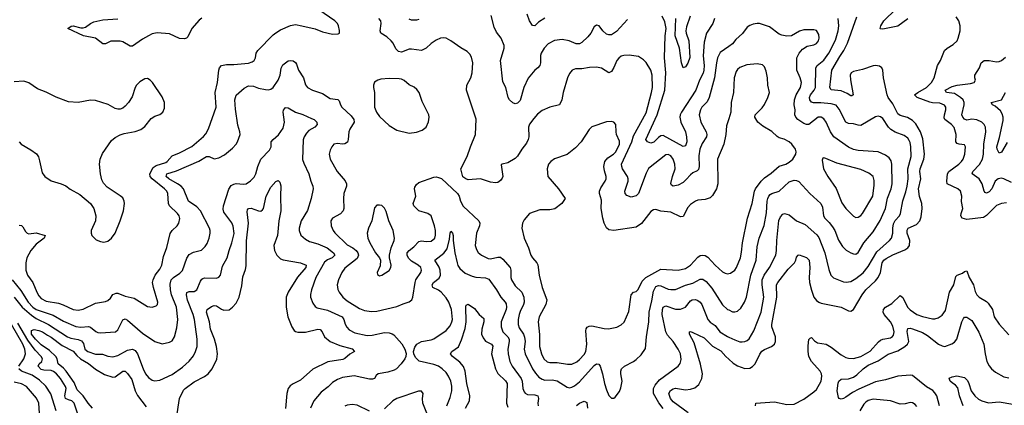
# Model space of a CAD drawing. Header units: inches. Extents: x 1682530 to 1839546, y 640742 to 791647.
# Tile 877 of 923: x 1794256 to 1802233, y 762054 to 765180. Entities that reach past the tile are written whole.
import ezdxf

# ---------------------------------------------------------------- set-up
doc = ezdxf.new("R2010")
doc.units = ezdxf.units.IN
doc.header["$MEASUREMENT"] = 0
doc.layers.add('B7796', color=7, linetype='Continuous')
doc.layers.add('B8706', color=7, linetype='Continuous')

msp = doc.modelspace()

# ---------------------------------------------------------------- linework, layer by layer
at = {"layer": 'B7796', "color": 5}
for points, elevation in [([(1794250, 763515.5), (1794270, 763511.1), (1794281.2, 763501.2), (1794303, 763463), (1794315.6, 763450), (1794330, 763445.1), (1794390, 763451.6), (1794461.5, 763430), (1794453.5, 763410), (1794390, 763359.9), (1794345, 763310), (1794313.2, 763250), (1794304.8, 763210), (1794306.4, 763150), (1794318.2, 763110), (1794362.6, 763050), (1794393.8, 762970), (1794410, 762941.3), (1794430, 762919), (1794470, 762898.1), (1794570, 762882.2), (1794608.8, 762868.8), (1794690, 762830.2), (1794730, 762824.6), (1794770, 762833.6), (1794870, 762880.7), (1794950, 762896.5), (1794970, 762904.7), (1794990, 762922.6), (1795010, 762952.9), (1795035.9, 762964.1), (1795050, 762963), (1795110, 762939.8), (1795182.3, 762922.3), (1795290, 762854.3), (1795330, 762848.9), (1795360.8, 762859.2), (1795372.8, 762870), (1795376, 762890), (1795338.6, 763010), (1795332.2, 763050), (1795336.2, 763070), (1795353.5, 763110), (1795390, 763156.5), (1795406.3, 763190), (1795419.5, 763260.5), (1795447.1, 763332.8), (1795473.5, 763446.5), (1795490, 763470.4), (1795530.8, 763509.2), (1795546.3, 763530), (1795552.1, 763567.9), (1795547.2, 763590), (1795534.7, 763610), (1795469, 763670), (1795461.7, 763690), (1795456.5, 763770), (1795447.3, 763790), (1795428.8, 763810), (1795329.9, 763889.9), (1795313.6, 763910), (1795311.1, 763930), (1795337.7, 763982.3), (1795361.3, 763998.7), (1795438.3, 764021.7), (1795451.3, 764030), (1795490, 764077.3), (1795550, 764100.2), (1795650, 764152.6), (1795746.1, 764233.9), (1795764.9, 764255.1), (1795784.5, 764295.5), (1795847.2, 764470), (1795838, 764590), (1795857.1, 764670), (1795868.2, 764771.8), (1795873.8, 764790), (1795889.7, 764810), (1795930, 764816.8), (1795990, 764816.1), (1796110, 764827.6), (1796140.1, 764839.9), (1796155.1, 764850), (1796167, 764870), (1796171.5, 764910), (1796186.3, 764930), (1796310, 765056.4), (1796330, 765074), (1796370, 765097.1), (1796450, 765134.4), (1796490, 765140.4), (1796542, 765130), (1796650, 765105.5), (1796710, 765082), (1796790, 765062.8), (1796835.3, 765064.7), (1796846, 765070), (1796848, 765092), (1796839.5, 765130), (1796829.3, 765150), (1796809.2, 765170), (1796637.2, 765290)], 780), ([(1795730, 765192.4), (1795710, 765176.4), (1795651.3, 765110), (1795617.6, 765042.4), (1795608.4, 765031.6), (1795590, 765023.8), (1795550, 765027.3), (1795470, 765064.6), (1795370, 765073.3), (1795330, 765064.9), (1795299, 765050), (1795250, 765021.2), (1795170, 764964.4), (1795150, 764965.9), (1795090, 765001.1), (1795070, 765007.2), (1794992.8, 765007.2), (1794950, 764984.5), (1794930, 764984.8), (1794870.5, 765030.5), (1794773.6, 765050), (1794646, 765110), (1794673.4, 765126.6), (1794690, 765130.2), (1794750, 765114.2), (1794770, 765113.4), (1794790, 765119.6), (1794829.3, 765150.7), (1794857.6, 765162.4), (1794930, 765178.6), (1795050, 765186)], 780), ([(1800000, 764963.7), (1799930, 764913.1), (1799910, 764871.8), (1799900.1, 764830), (1799885.9, 764710), (1799841.3, 764550), (1799824.9, 764515.1), (1799783.2, 764470), (1799771.4, 764450), (1799760.2, 764410), (1799774.7, 764350), (1799817.1, 764270), (1799822, 764250), (1799819.2, 764230), (1799784, 764176), (1799764.8, 764130), (1799756.7, 764076.7), (1799760.6, 763990), (1799755, 763965), (1799745.7, 763954.3), (1799710, 763938.4), (1799690, 763922.8), (1799656.4, 763883.6), (1799630, 763860.8), (1799590, 763839.7), (1799549, 763830), (1799537.6, 763837.6), (1799531.5, 763851.5), (1799544.9, 763910), (1799565, 763970), (1799563.7, 764010), (1799550, 764049.6), (1799530, 764076.4), (1799510, 764088.5), (1799490, 764084.4), (1799350, 763974), (1799330, 763936.2), (1799267.9, 763772.1), (1799250, 763751.1), (1799210, 763742.7), (1799175.8, 763755.8), (1799160.5, 763770), (1799158.2, 763790), (1799184.8, 763870), (1799184.8, 763890), (1799178.9, 763910), (1799140.7, 763970), (1799133, 763990), (1799132.3, 764010), (1799214.8, 764190), (1799230, 764239), (1799330, 764424.9), (1799375.8, 764590), (1799381.3, 764630), (1799379.2, 764730), (1799369.8, 764770), (1799330, 764833.7), (1799310, 764854.8), (1799270, 764883.1), (1799192.8, 764892.8), (1799150, 764889.8), (1799130, 764883.5), (1799110, 764869.7), (1799093.4, 764850), (1799070, 764792), (1799050, 764759.5), (1799030, 764749.2), (1798970, 764786), (1798930, 764794.3), (1798872.8, 764792.8), (1798810, 764782.2), (1798758.2, 764781.8), (1798732.7, 764770), (1798710, 764742.9), (1798694.9, 764710), (1798659.2, 764590), (1798647, 764530), (1798630.3, 764489.7), (1798550, 764471.2), (1798490, 764444.7), (1798450, 764415.1), (1798420.3, 764379.7), (1798386.3, 764333.7), (1798378.8, 764310), (1798381, 764230), (1798376, 764210), (1798360.8, 764179.2), (1798323.2, 764130), (1798290, 764074), (1798270, 764055.1), (1798210, 764018.9), (1798164.7, 764010), (1798156.8, 764003.2), (1798170.2, 763910), (1798165.4, 763894.6), (1798150, 763876.2), (1798130, 763860.5), (1798110, 763856.3), (1798070, 763864.2), (1797990, 763889.3), (1797890, 763881.2), (1797869.3, 763889.3), (1797846, 763906), (1797829.3, 763970), (1797880.7, 764070), (1797907.6, 764150), (1797949.6, 764250.3), (1797952.9, 764372.9), (1797875.8, 764610), (1797879.5, 764650), (1797911.2, 764708.8), (1797921.3, 764750), (1797928, 764830), (1797916.6, 764876.6), (1797901.7, 764901.7), (1797881.7, 764921.7), (1797830, 764952), (1797749.3, 765010), (1797710, 765029.6), (1797690, 765032.8), (1797664.7, 765030), (1797630, 765014), (1797590, 764987), (1797550, 764949.5), (1797510, 764931.6), (1797430, 764942.6), (1797410, 764940.4), (1797350, 764916.4), (1797323.6, 764923.6), (1797303.2, 764943.2), (1797280.9, 764990), (1797265.7, 765010), (1797230, 765042.3), (1797182.4, 765070), (1797175.6, 765090), (1797185.1, 765150), (1797182, 765170), (1797164.7, 765190)], 760), ([(1799179, 765181), (1799090, 765085.1), (1799050, 765058), (1799030, 765056.3), (1799010, 765063.5), (1798980.5, 765090), (1798950, 765129.2), (1798930, 765136), (1798910, 765121.2), (1798883.7, 765070), (1798859.1, 765040.9), (1798810, 764996), (1798790, 764985.8), (1798764.5, 764984.5), (1798706.6, 765010), (1798650, 765019.1), (1798589.6, 765010.4), (1798536.2, 764983.8), (1798505.2, 764950), (1798481, 764910), (1798475.5, 764890), (1798474.5, 764830), (1798470.2, 764809.8), (1798453.7, 764790), (1798428.7, 764771.3), (1798374.7, 764705.3), (1798339.1, 764630), (1798310, 764525.1), (1798290, 764502.4), (1798270, 764497), (1798250, 764505.2), (1798223.6, 764530), (1798214.3, 764550), (1798193.7, 764630), (1798170, 764676), (1798150.8, 764850), (1798181.4, 764950), (1798180.9, 764970), (1798157.2, 765030), (1798119.6, 765079.5), (1798098.8, 765118.8), (1798074.7, 765214.7)], 740), ([(1798510, 765193), (1798459.9, 765160.1), (1798430, 765131.8), (1798410, 765132), (1798385.4, 765170), (1798366, 765226)], 720), ([(1799885.8, 765190), (1799871.3, 765150), (1799821.3, 765070), (1799801.7, 764998.3), (1799792.6, 764887.4), (1799801.7, 764810), (1799799.7, 764770), (1799792.6, 764747.4), (1799762.9, 764690), (1799734, 764610), (1799618.1, 764430), (1799607.6, 764410), (1799603.6, 764390), (1799611.1, 764350), (1799651, 764270), (1799659.2, 764230), (1799660.1, 764190), (1799653.9, 764166.1), (1799650, 764156.9), (1799630, 764151), (1799470, 764241.1), (1799450, 764238.5), (1799430, 764225.8), (1799392.9, 764187.1), (1799370, 764179.7), (1799341.5, 764190), (1799329.9, 764210), (1799421.4, 764410), (1799482.2, 764610), (1799491.6, 764750), (1799479.8, 764870), (1799485.4, 765050), (1799492, 765110), (1799483, 765163), (1799462, 765210)], 740), ([(1799688.7, 765210), (1799657, 765123), (1799652.4, 765090), (1799654.8, 765070), (1799676.4, 765010), (1799686.4, 764873.6), (1799670, 764826.6), (1799650, 764799.3), (1799630, 764789), (1799616.3, 764830), (1799602.3, 764950), (1799566.3, 765050), (1799571.1, 765190)], 720), ([(1797490, 765182.3), (1797470, 765177), (1797430, 765176.8), (1797410, 765183.5)], 740), ([(1794194, 763070), (1794265, 762985), (1794325.2, 762890), (1794363.1, 762850), (1794390, 762831.4), (1794525.7, 762785.7), (1794610, 762736.6), (1794710, 762694), (1794750, 762688.2), (1794813.9, 762693.9), (1794830, 762688.3), (1794873.3, 762653.3), (1794890, 762644.4), (1794910, 762640.7), (1795030.7, 762649.3), (1795050, 762666.4), (1795090, 762747), (1795110, 762755.3), (1795130, 762744.9), (1795250, 762639.7), (1795350, 762570.3), (1795410, 762553.1), (1795470, 762564.9), (1795490, 762577), (1795510.6, 762609.4), (1795530, 762681), (1795538, 762750), (1795525.9, 762850), (1795486, 762950), (1795476.7, 762990), (1795475.9, 763035.9), (1795483.9, 763070), (1795501.5, 763090), (1795554.1, 763125.9), (1795573.5, 763146.5), (1795610, 763247.3), (1795630, 763275.3), (1795664, 763296), (1795727.4, 763312.6), (1795758, 763342), (1795773.4, 763366.6), (1795790.6, 763409.4), (1795799.8, 763450), (1795799.8, 763470), (1795793.8, 763490), (1795719.9, 763630), (1795690, 763662.4), (1795622, 763710), (1795582.9, 763810), (1795563.5, 763830), (1795534.5, 763850), (1795463.2, 763890), (1795443.4, 763910), (1795448.7, 763930), (1795524.9, 763955.1), (1795708, 764032), (1795770, 764070.2), (1795790.8, 764070.8), (1795830, 764051.7), (1795870, 764060.3), (1795914.5, 764085.5), (1795980.6, 764139.4), (1796009.6, 764170), (1796021.6, 764190), (1796041.6, 764250), (1796040.5, 764270), (1796024.3, 764324.3), (1796005.4, 764454.6), (1795999.9, 764530), (1796010.5, 764569.5), (1796074.7, 764625.3), (1796110, 764644.7), (1796150, 764642), (1796190, 764625.3), (1796246.6, 764613.4), (1796270, 764611.3), (1796290, 764615.8), (1796310, 764630.3), (1796350.6, 764690), (1796366.3, 764730), (1796373.7, 764786.3), (1796386.3, 764813.7), (1796430, 764847), (1796450, 764850.3), (1796470, 764845.7), (1796490, 764834), (1796499.1, 764819.1), (1796514.9, 764770), (1796554.4, 764710), (1796571.2, 764651.2), (1796586.4, 764630), (1796627.6, 764607.6), (1796710, 764581.3), (1796770, 764542.3), (1796834.4, 764534.4), (1796843.7, 764523.7), (1796854.3, 764490), (1796866.3, 764470), (1796941.5, 764401.5), (1796963.9, 764370), (1796966.7, 764350), (1796930, 764292.8), (1796921.4, 764270), (1796917.7, 764210), (1796911.8, 764188.2), (1796890, 764172.7), (1796869.8, 764169.8), (1796830, 764176.3), (1796801, 764170), (1796784, 764150), (1796770, 764122), (1796763, 764090), (1796770.7, 764050), (1796827.4, 763950), (1796893.3, 763873.3), (1796903.2, 763850), (1796902.4, 763830), (1796882.8, 763770), (1796878.9, 763730), (1796881.1, 763650), (1796875.3, 763630), (1796854.2, 763605.8), (1796788.9, 763570), (1796777.8, 763550), (1796779.7, 763510), (1796795.8, 763470), (1796810, 763452.9), (1796910, 763354.3), (1796954.4, 763330), (1796980.6, 763310), (1796995.4, 763290), (1797000.8, 763270), (1796990, 763242.8), (1796890, 763166), (1796865, 763130), (1796837.3, 763070), (1796827.9, 763030), (1796833.3, 762993.3), (1796844.9, 762970), (1796874.9, 762930), (1796910, 762901.2), (1797010, 762838.2), (1797050, 762822.2), (1797106.3, 762813.7), (1797150, 762818), (1797310, 762853.7), (1797362.3, 762877.7), (1797410, 762892.7), (1797432.7, 762910), (1797441.6, 762930), (1797459.3, 763050), (1797466.2, 763070), (1797504.5, 763130), (1797510.9, 763150), (1797504.7, 763170), (1797485.3, 763190), (1797430, 763223.4), (1797406.5, 763246.5), (1797394.7, 763270), (1797395.2, 763290), (1797410.8, 763309.2), (1797450, 763339.3), (1797490, 763383.2), (1797510, 763388.1), (1797550, 763380.7), (1797590, 763385.2), (1797618.3, 763410), (1797625.7, 763434.3), (1797625.3, 763470), (1797616.8, 763510), (1797590.4, 763590.4), (1797563.7, 763610), (1797490, 763631.5), (1797449.7, 763670), (1797444.4, 763690), (1797464, 763750), (1797455.4, 763810), (1797458, 763822), (1797470, 763844.9), (1797490, 763859.1), (1797610, 763904), (1797630, 763907.3), (1797650, 763902), (1797671.9, 763891.9), (1797802, 763770), (1797815.5, 763750), (1797826.7, 763710), (1797847.5, 763667.5), (1797974.9, 763550), (1797982.4, 763530), (1797982, 763510), (1797957.4, 763450), (1797946.9, 763350), (1797955.8, 763315.8), (1797970, 763294), (1797997.6, 763270), (1798050, 763245.2), (1798070, 763242.7), (1798130, 763255.9), (1798150, 763253.6), (1798170, 763239.5), (1798229.2, 763170), (1798235.9, 763150), (1798234, 763090), (1798240.2, 763070), (1798270, 763021.5), (1798324.4, 762970), (1798341, 762930), (1798342.7, 762890), (1798338.5, 762870), (1798310, 762813.3), (1798303, 762790), (1798294.8, 762750), (1798294.4, 762710), (1798303.1, 762683.1), (1798336.3, 762630), (1798346.2, 762606.2), (1798350.1, 762570), (1798342.7, 762510), (1798350.2, 762470), (1798409.6, 762349.7), (1798434, 762314), (1798462.6, 762282.6), (1798490, 762264.4), (1798510, 762258.1), (1798570, 762261.4), (1798610, 762253.5), (1798690, 762200.6), (1798710, 762195.6), (1798730, 762200.2), (1798750, 762211.8), (1798790, 762245.1), (1798910, 762375.5), (1798930, 762390.3), (1798947, 762387), (1798957.8, 762370), (1798978, 762310), (1798994, 762230), (1799010, 762178), (1799030, 762132), (1799050, 762112), (1799070, 762112), (1799080.4, 762119.6), (1799114.5, 762165.5), (1799125.4, 762194.6), (1799135.6, 762250), (1799125.6, 762310), (1799125.6, 762330), (1799132.3, 762350), (1799156, 762370), (1799230, 762408.4), (1799250, 762423.8), (1799290, 762463), (1799325.8, 762514.2), (1799332.7, 762610), (1799352.9, 762730), (1799354.7, 762810), (1799378.4, 762901.6), (1799390, 762979.5), (1799410, 763015.9), (1799430, 763024.2), (1799450, 763023.3), (1799510, 762996.6), (1799530, 762991.6), (1799570, 762993.2), (1799650, 763026.9), (1799710, 763043.5), (1799770, 763076.8), (1799790, 763075.4), (1799816.4, 763056.4), (1799863.2, 763003.2), (1799950, 762868.7), (1799990, 762831.7), (1800000, 762827)], 760), ([(1794252.2, 764190), (1794268.5, 764170), (1794345.7, 764125.7), (1794392, 764092), (1794407.3, 764067.3), (1794417.2, 764037.2), (1794438.2, 763938.2), (1794458.4, 763910), (1794510, 763874.3), (1794591, 763850), (1794630, 763832.7), (1794665.1, 763805.1), (1794743.4, 763763.4), (1794830, 763690.4), (1794855.6, 763650), (1794872.4, 763590), (1794870.1, 763549.9), (1794834.9, 763470), (1794834.9, 763450), (1794841.3, 763430), (1794876.4, 763396.4), (1794910, 763380.7), (1794937, 763377), (1794970, 763385.3), (1795000.2, 763410), (1795027.9, 763450), (1795069.6, 763549.6), (1795096.4, 763630), (1795105.8, 763690), (1795102.8, 763710), (1795090, 763735.1), (1795070, 763752.9), (1794963.3, 763823.3), (1794934, 763854), (1794921.8, 763881.8), (1794909.8, 763930), (1794903.1, 764010), (1794906.3, 764050), (1794925.5, 764094.5), (1795000.4, 764199.6), (1795030, 764226), (1795070, 764247.7), (1795101.5, 764258.5), (1795190, 764272.9), (1795237, 764290), (1795270, 764314.4), (1795320, 764380), (1795350, 764398.7), (1795390, 764412.4), (1795415.6, 764430), (1795430, 764462), (1795428, 764510), (1795410, 764555.1), (1795331.8, 764670), (1795312.3, 764690), (1795290, 764702.9), (1795270, 764701.6), (1795230, 764676.9), (1795202.4, 764650), (1795190.4, 764630), (1795165.7, 764554.3), (1795136.3, 764510), (1795110, 764479.3), (1795090, 764463.7), (1795070, 764455.1), (1795050, 764454.5), (1795030, 764460.7), (1794972, 764492), (1794870, 764525.7), (1794830, 764527.1), (1794730, 764507.8), (1794650, 764513.3), (1794550, 764551.1), (1794470, 764592.8), (1794400.6, 764620.6), (1794330, 764667.6), (1794290, 764682), (1794210, 764675.8)], 820), ([(1794211.2, 762931.2), (1794276.9, 762850), (1794350, 762784.2), (1794390, 762757), (1794487.9, 762707.9), (1794643.2, 762610), (1794670, 762598.9), (1794730, 762587.8), (1794757.3, 762577.3), (1794773.7, 762553.7), (1794784.2, 762510), (1794808, 762490), (1794870, 762469.4), (1794927.6, 762467.6), (1794970, 762452), (1795010, 762447.5), (1795050, 762458.9), (1795130, 762499.8), (1795170, 762509.2), (1795190, 762497.3), (1795210.2, 762470), (1795254.8, 762350), (1795276, 762310), (1795299.8, 762279.8), (1795330, 762257.3), (1795350, 762251.5), (1795390, 762256.5), (1795490, 762304), (1795575.8, 762364.2), (1795630, 762411.7), (1795664.6, 762455.4), (1795680.9, 762490), (1795692.5, 762530), (1795692.7, 762590), (1795670.6, 762749.4), (1795660.4, 762790), (1795615.1, 762904.9), (1795606.4, 762950), (1795610, 762967.3), (1795630, 762975.4), (1795670, 762977.3), (1795689.8, 762990.2), (1795720, 763060), (1795730, 763076), (1795738.7, 763081.3), (1795753.1, 763086.9), (1795850, 763084), (1795870, 763093), (1795882.4, 763110), (1795899.1, 763180.9), (1795936.9, 763250), (1795952.1, 763310), (1795975.3, 763370), (1795992.1, 763447.9), (1795985.8, 763505.8), (1795974.1, 763534.1), (1795910, 763618.5), (1795903.2, 763643.2), (1795907.4, 763670), (1795950, 763806), (1795970, 763836.9), (1795990, 763847.1), (1796010, 763852.3), (1796070, 763847.6), (1796090, 763850.3), (1796126.9, 763873.1), (1796156.6, 763903.4), (1796169.7, 763930), (1796185.3, 763990), (1796208.7, 764050), (1796278.6, 764121.4), (1796292, 764150), (1796293.3, 764190), (1796308.2, 764210), (1796352.4, 764247.6), (1796390, 764301.8), (1796400.1, 764350), (1796389.3, 764430.7), (1796393.5, 764446.5), (1796410, 764468.5), (1796430, 764464.6), (1796490, 764429.2), (1796550, 764411.1), (1796620.5, 764380.5), (1796640.7, 764370), (1796662.8, 764350), (1796664, 764344), (1796664.9, 764330), (1796648, 764310), (1796599.4, 764280.6), (1796578.7, 764261.3), (1796560.2, 764230), (1796553, 764207), (1796547.8, 764047.8), (1796557, 764017), (1796597.5, 763930), (1796614.4, 763870), (1796631.1, 763830), (1796632.3, 763810), (1796617.4, 763730), (1796587.9, 763632.1), (1796534.9, 763550), (1796519.5, 763490), (1796520.3, 763470), (1796534.3, 763434.3), (1796570, 763400.9), (1796602.8, 763382.8), (1796670, 763362.3), (1796745.5, 763330), (1796799.2, 763290), (1796808, 763270), (1796786.3, 763250), (1796750, 763232.9), (1796726, 763214), (1796656.1, 763090), (1796619.2, 762990), (1796611.5, 762951.5), (1796612.6, 762930), (1796630, 762882), (1796650, 762854.4), (1796664.7, 762844.7), (1796750, 762825.2), (1796869, 762770), (1796882.7, 762750), (1796892.4, 762712.4), (1796906.4, 762686.4), (1796925.5, 762665.5), (1796970, 762640.2), (1797070, 762620.6), (1797110, 762622.7), (1797210, 762643.2), (1797250, 762642), (1797274.2, 762634.2), (1797286, 762626), (1797351.2, 762551.2), (1797374.9, 762510), (1797385.8, 762474.2), (1797383.8, 762450), (1797376.3, 762430), (1797347, 762390), (1797309.3, 762350.7), (1797290, 762337.7), (1797237.8, 762322.2), (1797159.1, 762310), (1797144.2, 762295.8), (1797128.9, 762271.1), (1797115.3, 762264.7), (1797090, 762264.8), (1796966.7, 762293.3), (1796870, 762279.7), (1796830, 762264), (1796790, 762237.4), (1796755.8, 762204.2), (1796698.8, 762161.2), (1796639.5, 762090), (1796612.6, 762030)], 740), ([(1800000, 764375.2), (1799981.1, 764318.9), (1799975.9, 764250), (1799960.9, 764170), (1799909.2, 764050), (1799911.5, 763850), (1799902, 763810), (1799870, 763755.1), (1799850, 763736.9), (1799810, 763723.1), (1799750, 763718), (1799730, 763709.7), (1799690, 763682), (1799670, 763658.7), (1799630, 763584.7), (1799610, 763582.3), (1799530, 763618.4), (1799450, 763628.6), (1799410, 763640.5), (1799390, 763638.7), (1799370, 763625.1), (1799292.9, 763527.1), (1799250, 763496.8), (1799069, 763471), (1799030, 763476.8), (1799010, 763493), (1798990.8, 763530), (1798980.7, 763570), (1798967.4, 763650), (1798970, 763718), (1798953.3, 763770), (1798953, 763790), (1798963.3, 763816.7), (1798999.7, 763870), (1799008.2, 763890), (1799008.4, 763910), (1798993.8, 763953.8), (1798987.6, 763990), (1798996.5, 764030), (1799020.2, 764059.8), (1799066.9, 764090), (1799085.8, 764110), (1799114.5, 764170), (1799115.7, 764195.7), (1799091.2, 764250), (1799087, 764270), (1799085.2, 764330), (1799068, 764350), (1799050, 764354.5), (1799010, 764351.8), (1798890, 764312), (1798868.2, 764290), (1798805.7, 764190), (1798758.8, 764141.2), (1798691.7, 764088.3), (1798588.9, 764051.1), (1798558.8, 764030), (1798540.7, 764010), (1798530.5, 763970), (1798533.4, 763910), (1798621.3, 763810), (1798675.8, 763730), (1798648.7, 763690), (1798590, 763647), (1798550, 763638.5), (1798470, 763638.9), (1798386.8, 763610), (1798342.9, 763557.1), (1798330.3, 763529.7), (1798323.6, 763490), (1798342.3, 763410), (1798378.7, 763330), (1798398, 763270), (1798410, 763248.2), (1798446.7, 763210), (1798454, 763194), (1798465.3, 763110), (1798488.6, 763010), (1798526.5, 762910), (1798517.1, 762870), (1798463.8, 762770), (1798456.1, 762730), (1798466.6, 762626.6), (1798467.8, 762530), (1798482.8, 762470), (1798503, 762430), (1798530, 762407), (1798550, 762402), (1798610, 762400.1), (1798693.5, 762386.5), (1798730, 762387.6), (1798770, 762406.4), (1798790, 762424.2), (1798830, 762466.9), (1798842.6, 762490), (1798850.5, 762549.5), (1798843.1, 762656.9), (1798845.7, 762674.3), (1798853, 762687), (1798870, 762695.3), (1798890, 762697.8), (1798990, 762675.2), (1799025.5, 762674.5), (1799093.1, 762686.9), (1799130, 762705.3), (1799151.9, 762728.1), (1799190, 762814.8), (1799210, 762950.6), (1799229.7, 762970.3), (1799250, 762977.1), (1799267.1, 762992.9), (1799298.6, 763061.4), (1799329.9, 763090.1), (1799450, 763156.5), (1799590, 763149.3), (1799650, 763162), (1799689.7, 763190), (1799750, 763255.6), (1799770, 763267.4), (1799790, 763272.3), (1799810, 763267.7), (1799830, 763254), (1799890.1, 763190.1), (1799950, 763136.5), (1799970, 763124.7), (1799990, 763120.8), (1800000, 763122.7)], 780), ([(1795525.1, 761950), (1795551.2, 762110), (1795583.7, 762176.3), (1795595.3, 762190), (1795670, 762243.7), (1795752.2, 762287.8), (1795782.2, 762310), (1795815.3, 762350), (1795852.2, 762427.8), (1795858.9, 762470), (1795850.7, 762529.3), (1795834.9, 762590), (1795802.8, 762670), (1795793.3, 762730), (1795769.8, 762810), (1795775.4, 762830), (1795810, 762854.9), (1795830, 762862.8), (1795850, 762861.5), (1795890, 762834), (1795910, 762826.4), (1795951.5, 762828.5), (1795980.7, 762850), (1796010, 762882.4), (1796033.5, 762930), (1796056.4, 763023.6), (1796063.7, 763096.3), (1796084.6, 763155.4), (1796090, 763184.7), (1796092, 763388.1), (1796109.9, 763529.8), (1796098.2, 763621.8), (1796101, 763639), (1796109.9, 763650.1), (1796130, 763651.7), (1796190, 763630.3), (1796210, 763629.1), (1796221.5, 763638.5), (1796230, 763650.8), (1796253.6, 763750), (1796290, 763821.5), (1796330, 763867.9), (1796350, 763877.3), (1796362.8, 763862.8), (1796372, 763832), (1796368.5, 763750), (1796371.1, 763631.1), (1796354.7, 763550), (1796345.3, 763430), (1796314.6, 763350), (1796318.7, 763310), (1796339, 763270), (1796370, 763240.7), (1796390, 763233.2), (1796530, 763209.2), (1796575.5, 763190), (1796574, 763170), (1796507.5, 763092.5), (1796430.8, 762970), (1796413.7, 762930), (1796413.4, 762850), (1796427.6, 762770), (1796461.8, 762690), (1796480.5, 762660.5), (1796490, 762652.8), (1796510, 762647), (1796570, 762647.2), (1796670, 762670.2), (1796690, 762668.8), (1796707.4, 762650), (1796724.6, 762610), (1796772.1, 762572.1), (1796850, 762538.7), (1796950, 762511.8), (1796968, 762490), (1796930, 762467.8), (1796890, 762432.8), (1796875, 762425), (1796752.8, 762407.2), (1796630, 762347.4), (1796530, 762256.5), (1796470, 762228.6), (1796447.1, 762212.9), (1796430.2, 762189.8), (1796419.7, 762150), (1796407.9, 762027.9)], 720), ([(1797715, 762050), (1797742.3, 762117.7), (1797755.8, 762170), (1797756.3, 762210), (1797750, 762249.3), (1797730.6, 762290.6), (1797710, 762320.7), (1797679.6, 762350), (1797648, 762370), (1797610, 762384.9), (1797492.7, 762412.7), (1797462.2, 762442.2), (1797449.5, 762470), (1797447.3, 762490), (1797455.8, 762524.2), (1797474, 762550), (1797510, 762571.2), (1797590, 762584.1), (1797610, 762593.2), (1797710, 762660.3), (1797742.5, 762697.5), (1797758.1, 762730), (1797761.7, 762750), (1797753.8, 762830), (1797732.7, 762890), (1797710, 762925.7), (1797670, 762972.2), (1797650, 762988.5), (1797602.4, 763010), (1797598.3, 763030), (1797609.5, 763050.5), (1797654.5, 763085.5), (1797665.5, 763110), (1797662.5, 763150), (1797655, 763175), (1797618.4, 763230), (1797692.5, 763287.5), (1797717.7, 763322.3), (1797738.8, 763401.2), (1797742, 763450), (1797750, 763464.4), (1797763.1, 763450), (1797768.2, 763430), (1797767, 763390), (1797781.5, 763290), (1797799.4, 763210), (1797806.6, 763186.6), (1797822.5, 763162.5), (1797865.8, 763125.8), (1797920.4, 763100.4), (1797950, 763092.3), (1798030, 763088), (1798056, 763076), (1798119.3, 762990), (1798154.2, 762930), (1798189.3, 762890), (1798196, 762876), (1798199.8, 762850), (1798196.6, 762830), (1798157.7, 762730), (1798155.5, 762690), (1798169.3, 762650), (1798210.1, 762610), (1798221.6, 762590), (1798222.1, 762570), (1798210.1, 762510), (1798213.6, 762470), (1798227, 762410), (1798245.7, 762370), (1798318.9, 762270), (1798326.9, 762250), (1798331.7, 762190), (1798342.4, 762162.4), (1798351.5, 762151.5), (1798370, 762141.5), (1798430, 762139), (1798452.8, 762130), (1798460.2, 762110), (1798454.5, 762070), (1798456.2, 762050)], 740), ([(1799468.1, 762028.1), (1799432.8, 762072.8), (1799390.5, 762150), (1799390.5, 762190), (1799403.4, 762216.6), (1799439.6, 762260.4), (1799589.7, 762370), (1799607.3, 762392.7), (1799614.6, 762425.4), (1799608.4, 762470), (1799590.9, 762510), (1799548.8, 762570), (1799503.1, 762623.1), (1799491.2, 762650), (1799461.7, 762790), (1799463.2, 762830), (1799470, 762850.3), (1799490, 762859.1), (1799570, 762834.1), (1799610, 762832.3), (1799649.9, 762850.1), (1799690, 762901.7), (1799704.5, 762910), (1799730, 762911.3), (1799750, 762904.4), (1799770, 762888.9), (1799782.6, 762870), (1799831.1, 762750), (1799848.5, 762728.5), (1799890, 762701.1), (1799929.1, 762649.1), (1799990, 762610.9), (1800000, 762606.4)], 740), ([(1797866.4, 762030), (1797899.5, 762090), (1797903.7, 762130), (1797879.2, 762230), (1797864.2, 762330), (1797850, 762368.4), (1797822.4, 762402.4), (1797761.7, 762450), (1797747.1, 762470), (1797756.9, 762490), (1797811.5, 762528.5), (1797835.7, 762584.3), (1797863.8, 762676.2), (1797874.2, 762730), (1797870, 762852), (1797873.4, 762866.6), (1797890, 762874.9), (1797939.2, 762839.2), (1797977.4, 762790), (1798016.5, 762756.5), (1798017.4, 762730), (1797998.6, 762670), (1797998.3, 762630), (1798010, 762599.6), (1798030, 762572.9), (1798076.9, 762550), (1798090, 762533.7), (1798079, 762470), (1798110.9, 762350), (1798130.6, 762310.6), (1798191.4, 762251.4), (1798204.6, 762230), (1798199.8, 762070), (1798210, 762037.6)], 720), ([(1794737.1, 761950), (1794697.7, 762070), (1794678.7, 762090), (1794650, 762097.3), (1794626.8, 762110), (1794620.1, 762130), (1794631.2, 762190), (1794625.8, 762205.8), (1794586.1, 762270), (1794553.8, 762310), (1794530, 762327), (1794510, 762334.8), (1794450, 762338.9), (1794430, 762345.2), (1794406.5, 762370), (1794412.4, 762390), (1794435.3, 762410), (1794439.8, 762430), (1794429, 762450), (1794381.2, 762501.2), (1794321.6, 762581.6), (1794239.9, 762719.9)], 740), ([(1794249.9, 762370), (1794289.9, 762430), (1794301.4, 762470), (1794297.3, 762510), (1794281.8, 762550), (1794190, 762708.9)], 760), ([(1794846.1, 762030), (1794809.9, 762069.9), (1794770.8, 762130), (1794720.4, 762180.3), (1794698.1, 762238.1), (1794631, 762331), (1794610, 762356.1), (1794568, 762390), (1794559.2, 762430), (1794547.6, 762450), (1794498.1, 762498.1), (1794430, 762543.1), (1794382.8, 762590), (1794351, 762630), (1794350, 762661), (1794372.1, 762667.9), (1794410, 762661.3), (1794441.3, 762650), (1794481.2, 762621.2), (1794510, 762606.7), (1794598.6, 762538.6), (1794690, 762492.5), (1794718, 762458), (1794749.3, 762429.3), (1794811.8, 762391.8), (1794870, 762347.4), (1794943.7, 762303.7), (1795010, 762283.2), (1795030, 762285), (1795090, 762330.2), (1795111.3, 762331.3), (1795130, 762312.9), (1795163.6, 762263.6), (1795190.1, 762170.1), (1795210, 762133.4), (1795280.9, 762041)], 720), ([(1799672.2, 761992.2), (1799550, 762081.5), (1799528, 762110), (1799515, 762150), (1799527.5, 762172.5), (1799550, 762186.2), (1799570, 762191.6), (1799650, 762180.1), (1799690, 762184.1), (1799725, 762195), (1799758.5, 762221.5), (1799783.2, 762270), (1799788.4, 762310), (1799771.4, 762388.6), (1799721.3, 762561.3), (1799681.1, 762630), (1799682, 762650), (1799690, 762652.2), (1799710, 762644.9), (1799801.9, 762601.9), (1799870, 762534.3), (1799936.6, 762496.6), (1799977.1, 762450), (1800000, 762428.6)], 720), ([(1794551.5, 762010), (1794507.5, 762147.5), (1794468.2, 762208.2), (1794416.9, 762256.9), (1794357.1, 762297.1), (1794271.2, 762331.2), (1794248.5, 762350)], 760), ([(1794416.7, 761990), (1794410.4, 762070), (1794392.6, 762112.6), (1794310, 762206.6), (1794270, 762228.4), (1794210, 762241.4)], 780), ([(1797570.9, 761950), (1797522.5, 762070), (1797518.2, 762110), (1797525.1, 762150), (1797510, 762169.4), (1797487.5, 762167.5), (1797310, 762109.8), (1797278.3, 762090), (1797210, 762025.3)], 760), ([(1798766.8, 762053.2), (1798790, 762071.4), (1798830, 762088.2), (1798850, 762076.3), (1798856.9, 762030)], 740), ([(1797090, 762007.2), (1796990, 762054.5), (1796950, 762061.5), (1796910, 762055.1), (1796890, 762046.4)], 760)]:
    msp.add_lwpolyline(points, dxfattribs=dict(at, elevation=elevation))
at = {"layer": 'B7796', "color": 5, "elevation": 780}
for points in [[(1797250, 764703.1), (1797182, 764698), (1797156, 764690), (1797130, 764673.2), (1797122, 764650), (1797121.6, 764630), (1797130.4, 764590), (1797130.2, 764470.2), (1797146.3, 764430), (1797170, 764394.9), (1797250, 764321.3), (1797310, 764283.8), (1797410, 764261.1), (1797470, 764268.9), (1797516.6, 764283.4), (1797549.4, 764310), (1797567.5, 764352.5), (1797574.5, 764390), (1797571.8, 764410), (1797516, 764516), (1797490.8, 764590), (1797474.3, 764614.3), (1797452.3, 764632.3), (1797410, 764650.9), (1797370, 764686.3), (1797350, 764696.8), (1797330, 764700.7)], [(1797170, 763677.2), (1797150, 763676), (1797130, 763654), (1797107.8, 763550), (1797080.3, 763490), (1797070.3, 763450), (1797076.5, 763410), (1797092.8, 763370), (1797139.3, 763290), (1797170.4, 763250), (1797178.7, 763230), (1797175.8, 763184.2), (1797151, 763130), (1797155.3, 763115.3), (1797170, 763104), (1797190, 763108), (1797250, 763147.3), (1797262.9, 763170), (1797265.1, 763190), (1797252.8, 763250), (1797252.8, 763270), (1797265.4, 763330), (1797289.7, 763390), (1797292, 763410), (1797282.7, 763470), (1797247.2, 763550), (1797225.3, 763625.3), (1797210, 763652.7), (1797190, 763673.2)]]:
    msp.add_lwpolyline(points, close=True, dxfattribs=at)
at = {"layer": 'B8706', "color": 5}
for points, elevation in [([(1800000, 762428.6), (1800035.4, 762395.4), (1800070, 762372.9), (1800130, 762352.2), (1800170, 762354.7), (1800192.7, 762367.3), (1800215, 762390), (1800251.7, 762468.4), (1800268.4, 762491.6), (1800290, 762506), (1800347.8, 762530), (1800369.7, 762550), (1800379.1, 762570), (1800380.3, 762610), (1800350.7, 762690), (1800350.6, 762710), (1800389.9, 762929.9), (1800387.8, 763030), (1800397.1, 763050), (1800482.1, 763157.9), (1800532.2, 763207.8), (1800544.2, 763230), (1800550, 763254.8), (1800562.7, 763270), (1800570, 763273.1), (1800630, 763251.1), (1800650.7, 763230.7), (1800656.6, 763170), (1800651.8, 763090), (1800655.3, 763050), (1800670, 762986.4), (1800691, 762931), (1800710, 762903.7), (1800730, 762888.9), (1800750, 762881.5), (1800910, 762848.5), (1800970, 762820.2), (1800990, 762818), (1801012.1, 762830), (1801082.2, 762950), (1801110.3, 762989.7), (1801190, 763061.7), (1801210.6, 763090), (1801230.5, 763130), (1801244.1, 763210), (1801257.1, 763230), (1801275.5, 763244.5), (1801330, 763272.7), (1801426.6, 763313.4), (1801451.6, 763330), (1801465.4, 763350), (1801467.2, 763390), (1801446.9, 763450), (1801445.7, 763474.3), (1801453.5, 763490), (1801520.5, 763519.5), (1801548.4, 763550), (1801558.6, 763581.4), (1801567.9, 763650), (1801565.7, 763690), (1801545.6, 763745.6), (1801537.6, 763810), (1801555.8, 763890), (1801548.5, 763950), (1801550.4, 763970), (1801579.6, 764050), (1801587.5, 764090), (1801573.7, 764213.7), (1801552.7, 764270), (1801514.9, 764334.9), (1801490, 764362.3), (1801447.7, 764387.7), (1801390, 764402.4), (1801370, 764418.2), (1801330, 764499), (1801292.7, 764550), (1801283.6, 764570), (1801254, 764710), (1801248.3, 764770), (1801239.6, 764790), (1801223.1, 764803.1), (1801190, 764808.7), (1801170, 764806.6), (1801083.4, 764776.6), (1801010, 764760.3), (1800992, 764750), (1800985.4, 764730), (1800986.8, 764693.2), (1801008.5, 764571.5), (1800997.4, 764562.6), (1800990, 764562), (1800960.8, 764580.8), (1800910, 764603.9), (1800831.5, 764611.5), (1800818.5, 764630), (1800835.6, 764770), (1800899.1, 764880.9), (1800932.5, 764930), (1800962.5, 764990), (1801037.6, 765202.4)], 720), ([(1800000, 762606.4), (1800050, 762583.5), (1800090, 762569.2), (1800110, 762567.2), (1800130, 762571.3), (1800150, 762580.2), (1800166.1, 762593.9), (1800203.5, 762656.5), (1800262.6, 762810), (1800284.2, 762930), (1800270.4, 763030), (1800271.6, 763070), (1800286.6, 763110), (1800329.2, 763170), (1800381, 763270), (1800387.7, 763310), (1800390.5, 763390), (1800407.3, 763552.7), (1800419.4, 763580.6), (1800437.7, 763602.3), (1800451.8, 763608.2), (1800490, 763597), (1800550, 763549), (1800620.2, 763520.2), (1800715.1, 763435.1), (1800730, 763414), (1800779.1, 763290), (1800810, 763154), (1800826.7, 763110), (1800850, 763087.9), (1800930, 763055.3), (1800952.7, 763052.7), (1800990, 763058), (1801030, 763080.7), (1801090, 763128.1), (1801130, 763179.7), (1801201.1, 763298.9), (1801301.5, 763390), (1801317.7, 763410), (1801329.2, 763450), (1801328.8, 763490), (1801334.6, 763525.5), (1801348.8, 763551.2), (1801382.7, 763590), (1801391.4, 763610), (1801410, 763710.6), (1801435.8, 763784.2), (1801446.1, 763830), (1801454.7, 763890), (1801450.5, 763970), (1801478, 764070), (1801476.7, 764150), (1801470, 764184.2), (1801461.5, 764201.5), (1801450, 764218.4), (1801422, 764242), (1801348.8, 764268.8), (1801313.3, 764290), (1801294, 764310), (1801250, 764378.4), (1801230, 764393), (1801210, 764396.9), (1801190, 764393.6), (1801070, 764323.5), (1801050, 764324), (1801010, 764336.2), (1800970, 764337.8), (1800948, 764350), (1800896.1, 764456.1), (1800870, 764486.6), (1800830, 764498.3), (1800746.7, 764506.7), (1800687.1, 764507.1), (1800670, 764511.5), (1800656.1, 764530), (1800655.5, 764550), (1800663.7, 764570), (1800693.7, 764610), (1800702.5, 764630), (1800706.4, 764790), (1800718, 764810), (1800770, 764851.1), (1800811.3, 764910), (1800864.4, 765015.6), (1800886.7, 765090), (1800891.5, 765131.5), (1800885.7, 765190)], 740), ([(1801450, 765186.4), (1801370, 765127.9), (1801250, 765103.2), (1801230, 765105.4), (1801227.3, 765110), (1801232.4, 765130), (1801257.5, 765170), (1801353.6, 765266.4)], 680), ([(1802250, 763695.8), (1802210, 763690.9), (1802170, 763672.7), (1802088.2, 763591.8), (1802064.5, 763575.5), (1801930, 763559.9), (1801891.7, 763571.7), (1801881, 763590), (1801882.7, 763610), (1801897.2, 763650), (1801885.4, 763705.4), (1801888.1, 763750), (1801878.2, 763790), (1801857.7, 763810), (1801770.9, 763850), (1801766.3, 763870), (1801773.2, 763930), (1801782.2, 763950), (1801865.8, 764010), (1801886.8, 764030), (1801899.4, 764050), (1801914, 764090), (1801918.3, 764150), (1801910, 764164.5), (1801866, 764170), (1801850, 764177.4), (1801841.4, 764190), (1801842.6, 764250), (1801826.9, 764306.9), (1801806, 764330), (1801751.3, 764370), (1801745.8, 764385.8), (1801747.3, 764410), (1801759.8, 764450), (1801759.8, 764470), (1801748.5, 764488.5), (1801710, 764504.2), (1801650, 764506.9), (1801630, 764512.8), (1801527.1, 764550), (1801506.4, 764570), (1801531.6, 764590), (1801602.9, 764630), (1801642.4, 764670), (1801666, 764710), (1801690.9, 764809.1), (1801715.4, 764850), (1801749.6, 764930), (1801769.6, 764950), (1801819.8, 764980.2), (1801849.8, 765010.2), (1801859.7, 765030), (1801874.7, 765090), (1801874.3, 765130), (1801863.5, 765170), (1801843.6, 765203.6)], 680), ([(1800000, 762827), (1800030, 762812.9), (1800050, 762811.6), (1800070, 762817.4), (1800098.2, 762841.8), (1800128, 762890), (1800143.2, 762930), (1800179.4, 763110), (1800222, 763230), (1800230, 763339.1), (1800246.2, 763410), (1800287.5, 763512.5), (1800306.1, 763613.9), (1800312.1, 763707.9), (1800317.5, 763730), (1800325.8, 763750), (1800337.2, 763762.8), (1800350, 763772.1), (1800410, 763791), (1800490, 763865.6), (1800530, 763878.9), (1800550, 763877.6), (1800568.3, 763868.4), (1800656.1, 763770), (1800746.7, 763690), (1800759.7, 763659.7), (1800768.1, 763590), (1800778.4, 763570), (1800814.9, 763534.9), (1800841.4, 763501.4), (1800859.8, 763470), (1800890, 763392), (1800922.7, 763342.7), (1800951.8, 763311.8), (1800990, 763289), (1801010, 763281.3), (1801030, 763280.2), (1801050, 763291.5), (1801094.6, 763370), (1801170, 763460.3), (1801227, 763553), (1801270.5, 763650), (1801286.1, 763733.9), (1801315.5, 763810), (1801324.6, 763850), (1801321.9, 764010), (1801315.2, 764035.2), (1801300.5, 764060.5), (1801270, 764082.7), (1801210, 764108.5), (1801050, 764119.8), (1801010, 764129), (1800970, 764147.3), (1800851, 764231), (1800824.6, 764270), (1800788.8, 764350), (1800770, 764375.3), (1800750, 764389.7), (1800724.9, 764390), (1800650.3, 764330), (1800630, 764330.8), (1800610, 764337.8), (1800560.9, 764370), (1800543.9, 764390), (1800536.8, 764410), (1800539.4, 764450), (1800529.8, 764490), (1800533.3, 764530), (1800546.3, 764570), (1800582.9, 764630), (1800589.4, 764670), (1800579.9, 764710), (1800551.2, 764770), (1800551.5, 764870), (1800571.1, 764908.9), (1800598.3, 764941.7), (1800634.8, 764965.2), (1800690, 764976.9), (1800710, 764986.5), (1800728.5, 765010), (1800732.2, 765030), (1800730, 765059), (1800710, 765093.7), (1800690, 765098.5), (1800610, 765097.6), (1800573.3, 765086.7), (1800510, 765049.6), (1800470, 765046.6), (1800430, 765054.3), (1800410, 765063.5), (1800330, 765121.1), (1800250, 765148.2), (1800230, 765149.7), (1800197.2, 765142.8), (1800170, 765133.6), (1800150, 765119.5), (1800112.1, 765067.9), (1800059, 765021), (1800030, 764985.4), (1800000, 764963.7)], 760), ([(1802290, 763860.9), (1802230, 763889.8), (1802210, 763894.1), (1802182.4, 763890), (1802157.8, 763870), (1802130.9, 763810), (1802110, 763785.3), (1802090, 763773.3), (1802078.7, 763778.7), (1802070, 763789.2), (1802053.3, 763850), (1802030, 763889.8), (1801973, 763930), (1801979.2, 763950), (1802033.2, 764006.8), (1802056.8, 764050), (1802063.9, 764090), (1802068.1, 764171.9), (1802083.2, 764270), (1802079.3, 764310), (1802069.7, 764330), (1802050, 764348.4), (1802010, 764367.1), (1801970, 764374.1), (1801930, 764365.7), (1801910, 764373.5), (1801896, 764390), (1801888.4, 764410), (1801906.7, 764490), (1801906.9, 764510), (1801898.3, 764530), (1801878.5, 764550), (1801830, 764582.3), (1801764.5, 764590), (1801755.1, 764610), (1801810, 764637.6), (1801850, 764650.1), (1801958, 764662), (1801989.2, 764670), (1801998.4, 764690), (1801993.3, 764710), (1801994.3, 764730), (1802032.6, 764790), (1802046.6, 764830), (1802069.8, 764850.2), (1802110, 764849.1), (1802170, 764838.6), (1802190, 764840.2), (1802211.4, 764848.6), (1802243.5, 764876.5)], 660), ([(1800000, 763122.7), (1800014.5, 763125.5), (1800049.8, 763150.2), (1800064.2, 763170), (1800095.6, 763250), (1800104.9, 763295.1), (1800111.2, 763370), (1800151.4, 763570), (1800189, 763690), (1800208, 763790), (1800218, 763810), (1800263.1, 763870), (1800290, 763896.9), (1800343.9, 763936.1), (1800407.8, 763992.2), (1800463.7, 764010), (1800490, 764024.9), (1800518.9, 764050), (1800545.1, 764090), (1800546.6, 764110), (1800541.3, 764130), (1800511.3, 764170), (1800490, 764189.7), (1800450, 764212.4), (1800410, 764223.5), (1800393.5, 764233.5), (1800350, 764274.7), (1800277.8, 764317.8), (1800236.2, 764350), (1800212, 764390), (1800213.2, 764410), (1800270, 764464.9), (1800290, 764492.7), (1800318.3, 764550), (1800331.5, 764590), (1800316.9, 764650), (1800313.7, 764710), (1800302.3, 764762.3), (1800290, 764797.2), (1800273.9, 764813.9), (1800230, 764821.3), (1800146.2, 764813.8), (1800090, 764793), (1800070, 764777.6), (1800059.2, 764760.8), (1800044.5, 764710), (1800039, 764590), (1800018.9, 764510), (1800018.4, 764430), (1800000, 764375.2)], 780), ([(1802256.6, 764183.4), (1802210, 764105.6), (1802190, 764097), (1802176.1, 764130), (1802173.3, 764150), (1802194.9, 764225.1), (1802222.8, 764362.8), (1802224.3, 764390), (1802216.2, 764416.2), (1802200.8, 764440.8), (1802159.2, 764479.2), (1802138, 764490), (1802126.6, 764510), (1802210.8, 764529.2), (1802242.4, 764590)], 640), ([(1800218, 762050), (1800219, 762070), (1800370, 762081.3), (1800470, 762061), (1800530, 762062.6), (1800610, 762104.1), (1800690, 762163), (1800710, 762183.2), (1800749.8, 762250), (1800754.9, 762290), (1800751.3, 762310), (1800740.2, 762330), (1800669.6, 762409.6), (1800650.4, 762450), (1800644.5, 762490), (1800644.7, 762535.3), (1800650, 762586.8), (1800660.7, 762599.3), (1800670, 762603.6), (1800696.1, 762576.1), (1800720.7, 762560.7), (1800790, 762548.3), (1800830, 762524.3), (1800910, 762462.3), (1800950, 762442.7), (1800970, 762436.6), (1801010, 762434), (1801070, 762448.3), (1801147.3, 762492.7), (1801212.5, 762567.5), (1801230, 762581.2), (1801250, 762590.1), (1801310, 762600.7), (1801328.4, 762611.6), (1801336.4, 762623.6), (1801341.3, 762650), (1801330, 762694.5), (1801310, 762729.8), (1801258.9, 762790), (1801251.7, 762810), (1801252.9, 762830), (1801269.7, 762850), (1801320.6, 762879.4), (1801390, 762943.6), (1801410, 762928.8), (1801448.8, 762848.8), (1801470, 762827.6), (1801523.1, 762790), (1801570, 762773), (1801650, 762754.4), (1801670, 762754), (1801697.3, 762762.7), (1801730, 762783.7), (1801756.8, 762823.2), (1801788.4, 762970), (1801824.1, 763030), (1801840.9, 763099.1), (1801849.8, 763110.2), (1801894.5, 763125.5), (1801910, 763138.8), (1801930, 763144.7), (1801947.1, 763090), (1801983.8, 763030), (1801995.7, 762975.7), (1802010, 762950.3), (1802030, 762929.2), (1802090, 762896.3), (1802103.1, 762883.1), (1802136, 762830), (1802151, 762771), (1802191.7, 762711.7), (1802270, 762623.8)], 680), ([(1801707.5, 762050), (1801685.7, 762130), (1801670, 762156.1), (1801652.9, 762172.9), (1801602.4, 762202.4), (1801490, 762295.3), (1801470, 762298), (1801370, 762290.4), (1801270, 762261.1), (1801190, 762245.2), (1801054.2, 762185.8), (1801003.3, 762156.8), (1800950, 762118.7), (1800930, 762107.8), (1800910, 762104.5), (1800895.3, 762110), (1800890, 762118), (1800878, 762170), (1800886.9, 762233.1), (1800891.6, 762250), (1800910, 762265.3), (1800970, 762267.9), (1801010, 762281.1), (1801038.5, 762301.5), (1801090, 762350.1), (1801130, 762378.4), (1801210, 762414.1), (1801290.9, 762469.1), (1801370, 762495), (1801427.1, 762530), (1801449, 762550), (1801459.1, 762570), (1801447.2, 762652.8), (1801450, 762675.5), (1801470, 762679.6), (1801490, 762674.7), (1801570, 762645), (1801610, 762620.2), (1801700.3, 762550), (1801730, 762534.7), (1801750, 762531.3), (1801807.9, 762552), (1801830, 762566.4), (1801848.9, 762591.1), (1801890, 762730.8), (1801902.5, 762757.5), (1801910, 762767.7), (1801930, 762768.2), (1801970, 762742.4), (1802027.9, 762647.9), (1802067.8, 762550), (1802077.2, 762470), (1802092.6, 762410), (1802110, 762372.7), (1802129.3, 762349.3), (1802161.7, 762321.7), (1802230, 762285.5), (1802270, 762275.8)], 660), ([(1801899.7, 762050), (1801870.8, 762130), (1801855.2, 762195.2), (1801838.2, 762218.2), (1801810, 762235.1), (1801795.1, 762250), (1801787.3, 762272.7), (1801810, 762284.4), (1801847.9, 762292.1), (1801910, 762278.9), (1801935, 762255), (1801946.7, 762230), (1801963.5, 762170), (1801994, 762130), (1802024.6, 762104.6), (1802050, 762090.7), (1802106.2, 762073.8), (1802190, 762080.6), (1802302.7, 762062.7)], 640), ([(1801523.3, 762043.3), (1801510, 762059.7), (1801490, 762072.6), (1801470, 762075.4), (1801430, 762065.6), (1801390, 762063.1), (1801310.8, 762090.8), (1801170, 762104.5), (1801130, 762093.7), (1801110, 762079.8), (1801095.8, 762064.2), (1801062.9, 762010)], 680)]:
    msp.add_lwpolyline(points, dxfattribs=dict(at, elevation=elevation))
at = {"layer": 'B8706', "color": 5, "elevation": 780}
msp.add_lwpolyline([(1800770, 764059), (1800763.5, 764056.5), (1800758, 764042), (1800768.2, 763970), (1800802, 763910), (1800871.4, 763811.4), (1800915.9, 763695.9), (1800948.7, 763648.7), (1801010, 763587), (1801030, 763575.6), (1801050, 763578), (1801070, 763591.7), (1801082.8, 763610), (1801168.4, 763750), (1801178.4, 763838.4), (1801177.7, 763877.7), (1801169.8, 763909.8), (1801136.4, 763936.4), (1801070, 763966.2), (1800876.9, 764016.9), (1800786.4, 764053.6)], close=True, dxfattribs=at)

doc.saveas('drawing.dxf')
